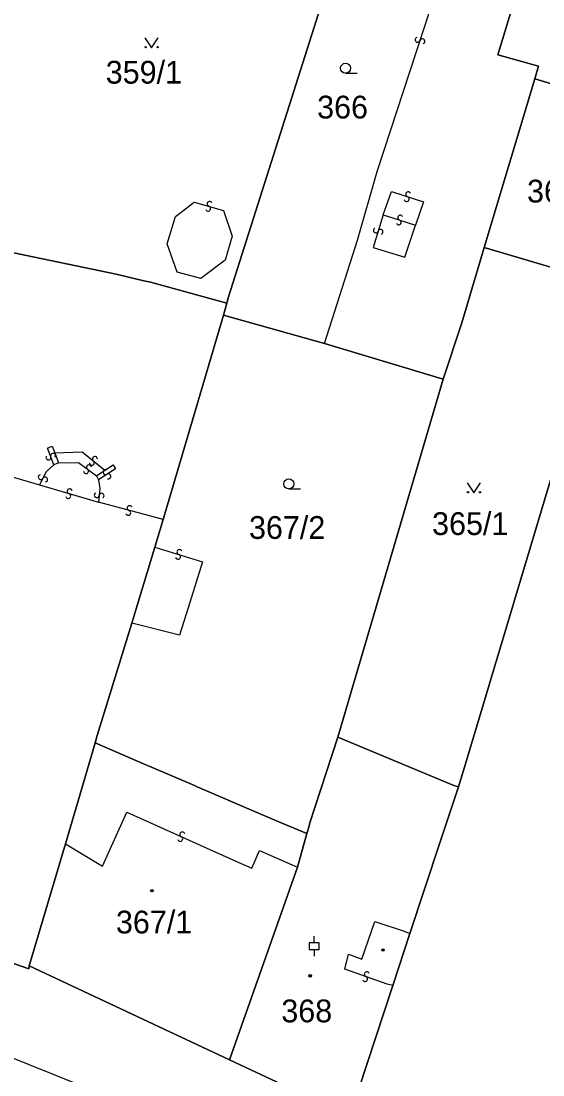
# Model space of a CAD drawing. Extents: x -600309 to -598967, y -1161267 to -1160292.
# Drawn here: x -600155.9 to -600116.9, y -1161076.2 to -1160997.6 of the extents above; entities that cross this region are included whole.
import ezdxf

# ---------------------------------------------------------------- set-up
doc = ezdxf.new("R2010")
doc.units = 0
for name, color, linetype in [('Level 1', 7, 'Continuous'), ('Level 13', 7, 'Continuous'), ('Level 3', 7, 'Continuous'), ('Level 4', 7, 'Continuous'), ('Level 5', 7, 'Continuous'), ('Level 60', 7, 'Continuous'), ('Vrstva 60', 7, 'Continuous')]:
    doc.layers.add(name, color=color, linetype=linetype)

msp = doc.modelspace()

# ---------------------------------------------------------------- linework, layer by layer
at = {"layer": 'Level 1'}
for points in [[(-600140.5, -1161018.62), (-600140.38, -1161018.15), (-600130.49, -1160986.96)], [(-600117.55, -1160990.99), (-600120.31, -1161000.08), (-600117.28, -1161000.93), (-600117.56, -1161001.86)], [(-600121.32, -1161014.45), (-600117.56, -1161001.86)], [(-600117.56, -1161001.86), (-600110.48, -1161003.98)], [(-600161.64, -1161013.65), (-600159.9, -1161014.03), (-600158.48, -1161014.37), (-600156.65, -1161014.8), (-600148.77, -1161016.45), (-600146.69, -1161016.94), (-600146.2, -1161017.04), (-600140.5, -1161018.62)], [(-600121.32, -1161014.45), (-600123, -1161020.09), (-600124.38, -1161024.29)], [(-600121.32, -1161014.45), (-600111.91, -1161017.25)], [(-600140.76, -1161019.5), (-600140.5, -1161018.62)], [(-600145.25, -1161034.76), (-600140.76, -1161019.5)], [(-600140.76, -1161019.5), (-600133.23, -1161021.62)], [(-600133.23, -1161021.62), (-600124.38, -1161024.29)], [(-600132.23, -1161050.99), (-600124.38, -1161024.29)], [(-600123.24, -1161054.69), (-600122.72, -1161052.98), (-600115.5, -1161028.9)], [(-600145.87, -1161036.81), (-600145.25, -1161034.76)], [(-600147.6, -1161042.48), (-600145.87, -1161036.81)], [(-600150.32, -1161051.42), (-600150.18, -1161050.86), (-600147.6, -1161042.48)], [(-600132.23, -1161050.99), (-600134.34, -1161057.47), (-600134.38, -1161057.64), (-600134.55, -1161058.19)], [(-600123.24, -1161054.69), (-600123.6, -1161054.61), (-600132.23, -1161050.99)], [(-600150.32, -1161051.42), (-600151.09, -1161054.05), (-600152.55, -1161058.96)], [(-600150.32, -1161051.42), (-600146.54, -1161053.06), (-600146.29, -1161053.16), (-600142.93, -1161054.61), (-600142.72, -1161054.7), (-600138.32, -1161056.58), (-600136.64, -1161057.3), (-600134.55, -1161058.19)], [(-600126.86, -1161065.65), (-600124.62, -1161058.88), (-600123.24, -1161054.69)], [(-600134.55, -1161058.19), (-600135.25, -1161060.69)], [(-600152.55, -1161058.96), (-600155.25, -1161068.06)], [(-600176.9, -1161060.46), (-600176.09, -1161060.76), (-600176.13, -1161060.96), (-600155.27, -1161068.27), (-600155.25, -1161068.06)], [(-600135.25, -1161060.69), (-600140.31, -1161075.07)], [(-600126.86, -1161065.65), (-600128.14, -1161069.53)], [(-600155.25, -1161068.06), (-600140.31, -1161075.07)], [(-600128.14, -1161069.53), (-600131.34, -1161079.28)], [(-600140.31, -1161075.07), (-600131.34, -1161079.28)]]:
    msp.add_lwpolyline(points, dxfattribs=at)
at = {"layer": 'Level 13'}
for centre, start, end in [((-600126.285, -1160998.961), 109.27305, 341.37105), ((-600125.935, -1160999.078), 289.05859, 161.64859), ((-600126.992, -1161010.485), 19.44481, 251.54281), ((-600141.797, -1161011.203), 21.25392, 253.35192), ((-600127.107, -1161010.835), 199.23036, 71.82036), ((-600141.902, -1161011.557), 201.03947, 73.62947), ((-600127.697, -1161012.585), 199.22403, 71.81403), ((-600127.582, -1161012.235), 19.43848, 251.53648), ((-600129.405, -1161013.174), 109.79083, 342.38083), ((-600129.054, -1161013.287), 290.00528, 162.10328), ((-600153.812, -1161030.126), 148.77791, 20.87591), ((-600153.468, -1161029.994), 328.56346, 201.15346), ((-600150.343, -1161030.238), 358.34275, 230.44075), ((-600150.788, -1161030.854), 0.36626, 232.46425), ((-600150.577, -1161030.522), 178.12829, 50.71829), ((-600154.384, -1161031.596), 100.11775, 332.70775), ((-600154.056, -1161031.765), 280.33221, 152.43021), ((-600151.011, -1161031.146), 180.1518, 52.7418), ((-600149.541, -1161031.226), 70.63962, 303.22962), ((-600149.34, -1161031.535), 250.85408, 122.95207), ((-600152.334, -1161032.996), 200.50705, 73.09705), ((-600152.226, -1161032.644), 20.72151, 252.8195), ((-600150.213, -1161032.939), 121.00311, 353.59311), ((-600149.847, -1161032.981), 301.21756, 173.31556), ((-600147.762, -1161033.902), 22.26606, 254.85606), ((-600147.859, -1161034.258), 202.48051, 74.57851), ((-600144.044, -1161037.184), 20.30404, 252.40203), ((-600144.155, -1161037.536), 200.08958, 72.67958), ((-600143.833, -1161058.252), 13.16846, 245.26646), ((-600143.986, -1161058.588), 192.95401, 65.54401), ((-600130.078, -1161068.687), 17.86018, 250.45018), ((-600130.203, -1161069.034), 198.07464, 70.17263)]:
    msp.add_arc(centre, 0.184, start, end, dxfattribs=at)
at = {"layer": 'Level 3'}
for points in [[(-600133.23, -1161021.62), (-600130.78, -1161013.91), (-600129.3, -1161008.78), (-600122.92, -1160989.26)], [(-600066.21, -1161108.54), (-600067.74, -1161109.99), (-600069.58, -1161110.09), (-600115.09, -1161091.62), (-600246.17, -1161038.84), (-600272.96, -1161027.28), (-600294.57, -1161016.1), (-600302.87, -1161010.53), (-600308.541, -1161006.93)], [(-600128.85, -1161012.02), (-600128.24, -1161010.28), (-600125.86, -1161011.05), (-600126.44, -1161012.8)], [(-600144.22, -1161016.29), (-600144.96, -1161014.19), (-600144.33, -1161012.15), (-600142.94, -1161011.07), (-600140.76, -1161011.7), (-600140.12, -1161013.61), (-600140.64, -1161015.4), (-600142.45, -1161016.76), (-600144.22, -1161016.29)], [(-600128.85, -1161012.02), (-600129.61, -1161014.45), (-600127.23, -1161015.17), (-600126.44, -1161012.8)], [(-600128.85, -1161012.02), (-600126.44, -1161012.8)], [(-600153.4, -1161030.68), (-600153.89, -1161029.43), (-600153.53, -1161029.27), (-600153.33, -1161029.78)], [(-600153.33, -1161029.78), (-600151.3, -1161029.7), (-600149.61, -1161031.07)], [(-600153.33, -1161029.78), (-600153.07, -1161030.53)], [(-600159.08, -1161030.81), (-600154.47, -1161032.16)], [(-600153.4, -1161030.68), (-600153.98, -1161031.2), (-600154.47, -1161032.16)], [(-600153.07, -1161030.53), (-600153.4, -1161030.68)], [(-600153.07, -1161030.53), (-600151.57, -1161030.49), (-600150.23, -1161031.5)], [(-600149.61, -1161031.07), (-600148.98, -1161030.68), (-600148.8, -1161030.96), (-600150.07, -1161031.8)], [(-600150.23, -1161031.5), (-600149.61, -1161031.07)], [(-600150.23, -1161031.5), (-600150.07, -1161031.8)], [(-600154.47, -1161032.16), (-600150.09, -1161033.47)], [(-600150.07, -1161031.8), (-600149.98, -1161032.45), (-600150.09, -1161033.47)], [(-600145.25, -1161034.76), (-600145.54, -1161034.68), (-600150.09, -1161033.47)], [(-600145.87, -1161036.81), (-600142.32, -1161037.9), (-600143.4, -1161041.34), (-600144.04, -1161043.39), (-600147.6, -1161042.48)], [(-600152.55, -1161058.96), (-600149.77, -1161060.63), (-600147.97, -1161056.6), (-600139.85, -1161060.25), (-600138.66, -1161060.78), (-600138.07, -1161059.45), (-600137.62, -1161059.65), (-600135.25, -1161060.69)], [(-600128.14, -1161069.53), (-600128.55, -1161069.42), (-600131.72, -1161068.31), (-600131.44, -1161067.19), (-600130.45, -1161067.56), (-600129.48, -1161064.74), (-600127.29, -1161065.48), (-600126.86, -1161065.65)]]:
    msp.add_lwpolyline(points, dxfattribs=at)
at = {"layer": 'Level 5'}
for p, q in [((-600131.66, -1161001.46), (-600130.785, -1161001.46)), ((-600135.89, -1161032.47), (-600135.015, -1161032.47)), ((-600134.01, -1161066.34), (-600134.01, -1161065.841)), ((-600134.01, -1161066.84), (-600134.01, -1161067.339))]:
    msp.add_line(p, q, dxfattribs=at)
for points in [[(-600146.621, -1160998.81), (-600146.12, -1160999.56), (-600145.62, -1160998.81)], [(-600122.591, -1161032.02), (-600122.09, -1161032.77), (-600121.59, -1161032.02)]]:
    msp.add_lwpolyline(points, dxfattribs=at)
msp.add_lwpolyline([(-600134.385, -1161066.84), (-600133.635, -1161066.84), (-600133.635, -1161066.34), (-600134.385, -1161066.34)], close=True, dxfattribs=at)
for centre, radius in [((-600146.57, -1160999.51), 0.05), ((-600145.671, -1160999.51), 0.05), ((-600131.66, -1161001.085), 0.375), ((-600135.89, -1161032.095), 0.375), ((-600122.54, -1161032.72), 0.05), ((-600121.641, -1161032.72), 0.05), ((-600146.1, -1161062.44), 0.09), ((-600146.1, -1161062.44), 0.0521), ((-600128.87, -1161066.87), 0.09), ((-600128.87, -1161066.87), 0.0521), ((-600134.3, -1161068.8), 0.09), ((-600134.3, -1161068.8), 0.0521)]:
    msp.add_circle(centre, radius, dxfattribs=at)
at = {"layer": 'Level 60'}
for points in [[(-600109.1, -1160963.89), (-600096.88, -1160968.5), (-600099.68, -1160977.79), (-600107.2, -1161001.8), (-600109.59, -1161001.12), (-600110.48, -1161003.98), (-600117.56, -1161001.86), (-600117.28, -1161000.93), (-600120.31, -1161000.08), (-600117.55, -1160990.99), (-600111.95, -1160973.67)], [(-600148.45, -1160981.5), (-600130.49, -1160986.96), (-600140.38, -1161018.15), (-600140.5, -1161018.62), (-600146.2, -1161017.04), (-600146.69, -1161016.94), (-600148.77, -1161016.45), (-600156.65, -1161014.8), (-600158.48, -1161014.37), (-600159.9, -1161014.03), (-600161.64, -1161013.65), (-600156.45, -1160995.9), (-600155.15, -1160991.45), (-600152.17, -1160981.69), (-600151.8, -1160980.48)], [(-600140.76, -1161019.5), (-600140.5, -1161018.62), (-600140.38, -1161018.15), (-600130.49, -1160986.96), (-600122.92, -1160989.26), (-600117.55, -1160990.99), (-600120.31, -1161000.08), (-600117.28, -1161000.93), (-600117.56, -1161001.86), (-600121.32, -1161014.45), (-600123, -1161020.09), (-600124.38, -1161024.29), (-600133.23, -1161021.62)], [(-600111.91, -1161017.25), (-600121.32, -1161014.45), (-600117.56, -1161001.86), (-600110.48, -1161003.98), (-600109.59, -1161001.12), (-600107.2, -1161001.8), (-600107.95, -1161004.37), (-600108.06, -1161004.73)], [(-600121.32, -1161014.45), (-600111.91, -1161017.25), (-600114.72, -1161026.42), (-600115.5, -1161028.9), (-600122.72, -1161052.98), (-600123.24, -1161054.69), (-600123.6, -1161054.61), (-600132.23, -1161050.99), (-600124.38, -1161024.29), (-600123, -1161020.09)], [(-600150.32, -1161051.42), (-600150.18, -1161050.86), (-600147.6, -1161042.48), (-600145.87, -1161036.81), (-600145.25, -1161034.76), (-600140.76, -1161019.5), (-600133.23, -1161021.62), (-600124.38, -1161024.29), (-600132.23, -1161050.99), (-600134.34, -1161057.47), (-600134.38, -1161057.64), (-600134.55, -1161058.19), (-600136.64, -1161057.3), (-600138.32, -1161056.58), (-600142.72, -1161054.7), (-600142.93, -1161054.61), (-600146.29, -1161053.16), (-600146.54, -1161053.06)], [(-600128.14, -1161069.53), (-600126.86, -1161065.65), (-600124.62, -1161058.88), (-600123.24, -1161054.69), (-600122.72, -1161052.98), (-600115.5, -1161028.9), (-600099.08, -1161034.09), (-600098.17, -1161031.07), (-600097.52, -1161031.25), (-600104.3, -1161053.03), (-600107.54, -1161064.29), (-600109.73, -1161071.7), (-600110.46, -1161074.18), (-600112.43, -1161078.77), (-600113.8, -1161081.89), (-600115.78, -1161086.48), (-600119.59, -1161084.7), (-600130.36, -1161079.68), (-600131.34, -1161079.28)], [(-600134.38, -1161057.64), (-600134.34, -1161057.47), (-600132.23, -1161050.99), (-600123.6, -1161054.61), (-600123.24, -1161054.69), (-600124.62, -1161058.88), (-600126.86, -1161065.65), (-600128.14, -1161069.53), (-600131.34, -1161079.28), (-600140.31, -1161075.07), (-600135.25, -1161060.69), (-600134.55, -1161058.19)], [(-600151.09, -1161054.05), (-600150.32, -1161051.42), (-600146.54, -1161053.06), (-600146.29, -1161053.16), (-600142.93, -1161054.61), (-600142.72, -1161054.7), (-600138.32, -1161056.58), (-600136.64, -1161057.3), (-600134.55, -1161058.19), (-600135.25, -1161060.69), (-600140.31, -1161075.07), (-600155.25, -1161068.06), (-600152.55, -1161058.96)]]:
    msp.add_lwpolyline(points, close=True, dxfattribs=at)
msp.add_lwpolyline([(-600156.65, -1161014.8), (-600148.77, -1161016.45), (-600146.69, -1161016.94), (-600146.2, -1161017.04), (-600140.5, -1161018.62), (-600140.76, -1161019.5), (-600145.25, -1161034.76), (-600145.87, -1161036.81), (-600147.6, -1161042.48), (-600150.18, -1161050.86), (-600150.32, -1161051.42), (-600151.09, -1161054.05), (-600152.55, -1161058.96), (-600155.25, -1161068.06), (-600155.27, -1161068.27), (-600176.13, -1161060.96)], dxfattribs=at)
at = {"layer": 'Vrstva 60'}
msp.add_lwpolyline([(-600115.78, -1161086.48), (-600119.59, -1161084.7), (-600130.36, -1161079.68), (-600131.34, -1161079.28), (-600140.31, -1161075.07), (-600155.25, -1161068.06), (-600155.27, -1161068.27), (-600176.13, -1161060.96), (-600176.09, -1161060.76), (-600176.9, -1161060.46), (-600190.25, -1161055.6), (-600199.6, -1161052.2), (-600199.76, -1161052.53), (-600220.42, -1161044.7), (-600220.36, -1161044.47), (-600229.4, -1161041.08), (-600240.64, -1161036.86)], dxfattribs=at)

# ---------------------------------------------------------------- texts
at = {"layer": 'Level 4'}
for s, p in [('359/1', (-600149.54, -1161002.23)), ('366', (-600133.78, -1161004.83)), ('365/2', (-600118.132, -1161011.1)), ('367/2', (-600138.86, -1161036.2)), ('365/1', (-600125.21, -1161035.91)), ('367/1', (-600148.78, -1161065.64)), ('368', (-600136.45, -1161072.27))]:
    msp.add_text(s, height=1.7, dxfattribs=at).set_placement(p)

doc.saveas('drawing.dxf')
